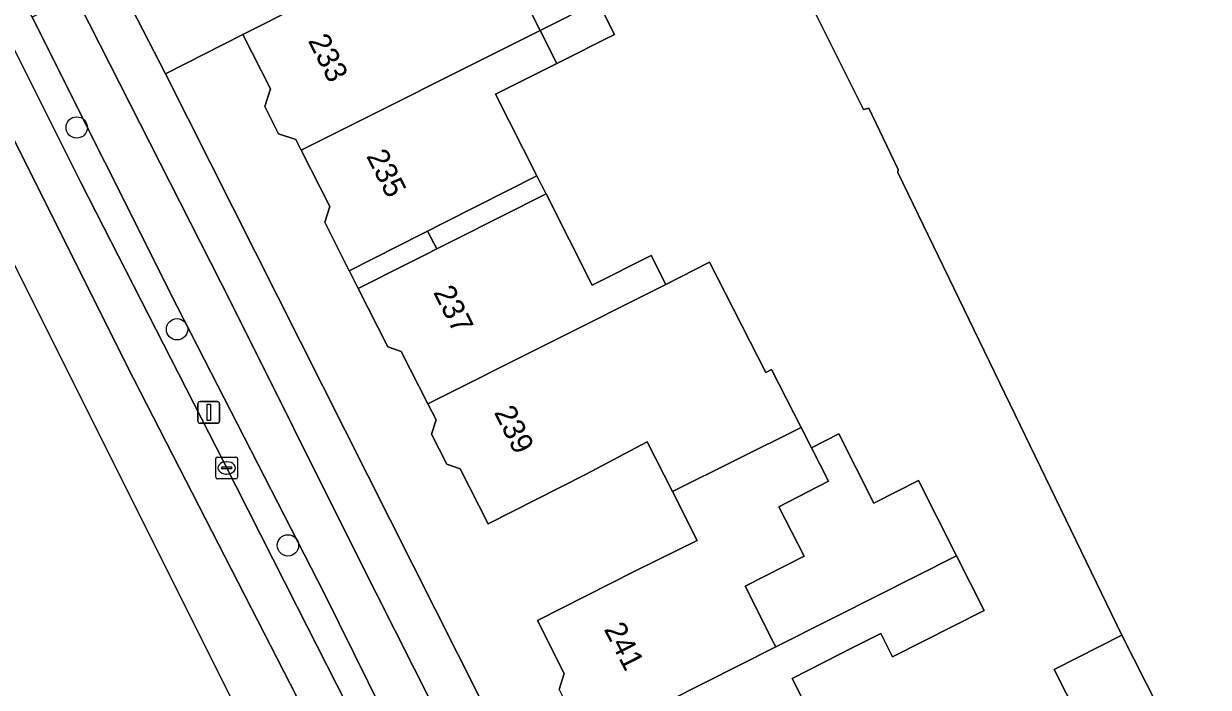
# Model space of a CAD drawing. Extents: x 162344 to 162869, y 381217 to 381818.
# Drawn here: x 162462.6 to 162516.9, y 381421.8 to 381452.2 of the extents above; entities that cross this region are included whole.
import ezdxf

# ---------------------------------------------------------------- set-up
doc = ezdxf.new("R2010")
doc.units = 0
for name, color, linetype in [('IMGEO_Berm_open', 7, 'Continuous'), ('IMGEO_Boom', 7, 'Continuous'), ('IMGEO_Erf', 7, 'Continuous'), ('IMGEO_Fietspad_open', 7, 'Continuous'), ('IMGEO_Groenvoorziening', 7, 'Continuous'), ('IMGEO_Kolk', 7, 'Continuous'), ('IMGEO_Lichtmast', 7, 'Continuous'), ('IMGEO_Pand', 7, 'Continuous'), ('IMGEO_Pand_nummerreeks', 7, 'Continuous'), ('IMGEO_Pand_overbouw', 7, 'Continuous'), ('IMGEO_Parkeervlak_open', 7, 'Continuous'), ('IMGEO_Rijbaan_regionaal_gesloten', 7, 'Continuous'), ('IMGEO_Voetpad_open', 7, 'Continuous')]:
    doc.layers.add(name, color=color, linetype=linetype)

msp = doc.modelspace()

# ---------------------------------------------------------------- linework, layer by layer
at = {"layer": 'IMGEO_Berm_open'}
for points in [[(162424.679, 381527.923), (162421.176, 381534.828), (162419.988, 381534.171), (162420.29, 381533.582), (162422.698, 381528.784), (162423.461, 381527.291), (162427.946, 381518.514), (162432.557, 381509.562), (162434.333, 381505.984), (162436.324, 381501.971), (162437.342, 381500), (162439.222, 381496.36), (162444.379, 381486.155), (162447.777, 381479.473), (162450.881, 381473.37), (162458.433, 381458.526), (162461.732, 381451.927), (162465.212, 381444.966), (162471.76, 381432.148), (162475.125, 381425.517), (162477.842, 381420.165), (162482.572, 381410.845), (162488.593, 381398.901), (162491.213, 381393.798)], [(162479.042, 381420.737), (162476.371, 381426.111), (162469.637, 381439.248), (162462.98, 381452.545), (162461.625, 381455.252), (162453.003, 381472.242), (162452.042, 381474.115), (162448.969, 381480.106), (162445.183, 381487.485), (162438.839, 381500), (162438.556, 381500.561), (162435.485, 381506.617), (162424.679, 381527.923)]]:
    msp.add_lwpolyline(points, dxfattribs=at)
at = {"layer": 'IMGEO_Boom'}
for centre in [(162465.021, 381447.483), (162469.618, 381438.236), (162474.702, 381428.333)]:
    msp.add_circle(centre, 0.489, dxfattribs=at)
at = {"layer": 'IMGEO_Erf'}
for points in [[(162512.593, 381417.159), (162509.819, 381422.652), (162512.923, 381424.22), (162502.662, 381445.418), (162502.674, 381445.558), (162501.325, 381448.372), (162501.075, 381448.315), (162496.664, 381457.154)], [(162484.835, 381454.745), (162486.257, 381451.935), (162488.907, 381453.263), (162489.667, 381451.747), (162487.023, 381450.422), (162484.222, 381449.004), (162486.116, 381445.261), (162481.973, 381443.172), (162477.508, 381440.921), (162476.386, 381443.138), (162476.623, 381443.862), (162475.313, 381446.45), (162475.068, 381446.933), (162474.268, 381447.195), (162473.637, 381448.441), (162473.902, 381449.25), (162472.642, 381451.739), (162469.085, 381449.938), (162500, 381388.592)], [(162487.129, 381421.726), (162487.368, 381422.456), (162486.134, 381424.894), (162490.595, 381427.152), (162493.458, 381428.555), (162492.321, 381430.8), (162491.168, 381433.077), (162488.342, 381431.575), (162483.881, 381429.316), (162482.601, 381431.843), (162481.977, 381432.048), (162481.276, 381433.431), (162481.489, 381434.079), (162481.115, 381434.818), (162479.896, 381437.224), (162479.278, 381437.427), (162477.921, 381440.106), (162482.389, 381442.352), (162486.535, 381444.436), (162488.651, 381440.256), (162491.346, 381441.62), (162492.028, 381440.288), (162494.017, 381441.307), (162496.605, 381436.257), (162496.86, 381436.388), (162498.218, 381433.738), (162498.693, 381432.81), (162499.955, 381433.446), (162501.554, 381430.273), (162503.602, 381431.305), (162505.342, 381427.853), (162506.606, 381425.343), (162502.409, 381423.228), (162501.873, 381424.292), (162500.536, 381423.616), (162500, 381423.345), (162497.811, 381422.237), (162500, 381417.91)]]:
    msp.add_lwpolyline(points, dxfattribs=at)
at = {"layer": 'IMGEO_Fietspad_open'}
for points in [[(162472.078, 381439.472), (162465.14, 381453.154), (162464.953, 381453.521), (162462.98, 381452.545), (162469.637, 381439.248), (162476.371, 381426.111), (162479.042, 381420.737), (162481.428, 381415.937), (162487.993, 381402.969), (162489.759, 381399.475), (162492.407, 381394.237), (162495.213, 381388.634), (162496.259, 381386.553), (162497.483, 381384.161), (162498.087, 381382.794), (162500, 381378.338), (162501.86, 381374.016), (162502.544, 381372.608), (162503.198, 381371.132), (162503.882, 381369.785), (162504.669, 381367.657), (162505.515, 381365.488), (162506.466, 381362.909), (162506.901, 381361.574)], [(162500.427, 381382.899), (162500, 381383.793), (162499.049, 381385.783), (162497.104, 381389.763), (162492.348, 381399.133), (162489.755, 381404.169), (162483.955, 381415.809), (162477.869, 381427.872), (162472.078, 381439.472)]]:
    msp.add_lwpolyline(points, dxfattribs=at)
at = {"layer": 'IMGEO_Groenvoorziening'}
msp.add_lwpolyline([(162560.659, 381495.777), (162538.071, 381484.442), (162500, 381465.338), (162494.068, 381462.441), (162496.664, 381457.154), (162501.075, 381448.315), (162501.325, 381448.372), (162502.674, 381445.558), (162502.662, 381445.418), (162512.923, 381424.22), (162515.697, 381418.727)], dxfattribs=at)
at = {"layer": 'IMGEO_Kolk'}
for p, q in [((162471.394, 381431.456), (162471.394, 381432.308)), ((162471.469, 381432.382), (162472.321, 381432.382)), ((162472.395, 381432.308), (162472.395, 381431.456)), ((162471.653, 381431.876), (162471.653, 381431.888)), ((162472.091, 381431.839), (162471.693, 381431.839)), ((162471.696, 381431.925), (162472.094, 381431.925)), ((162471.882, 381432.162), (162471.907, 381432.162)), ((162472.137, 381431.888), (162472.137, 381431.876)), ((162472.321, 381431.382), (162471.469, 381431.382)), ((162471.905, 381431.602), (162471.88, 381431.602))]:
    msp.add_line(p, q, dxfattribs=at)
for points in [[(162471.394, 381431.456), (162471.394, 381432.308)], [(162471.469, 381432.382), (162472.321, 381432.382)], [(162472.395, 381432.308), (162472.395, 381431.456)], [(162472.321, 381431.382), (162471.469, 381431.382)]]:
    msp.add_lwpolyline(points, dxfattribs=at)
for centre, radius, start, end in [((162471.471, 381432.306), 0.0765, 91.552, 178.448), ((162471.471, 381432.306), 0.0765, 91.552, 178.448), ((162472.319, 381432.306), 0.0765, 1.552, 88.448), ((162472.319, 381432.306), 0.0765, 1.552, 88.448), ((162471.693, 381431.885), 0.0403, 85.8775, 175.7526), ((162471.69, 381431.875), 0.0366, 178.938, 274.7102), ((162472.094, 381431.882), 0.043, 264.8664, 352.4533), ((162472.098, 381431.887), 0.0386, 1.7309, 96.639), ((162471.471, 381431.458), 0.0765, 181.552, 268.448), ((162471.471, 381431.458), 0.0765, 181.552, 268.448), ((162472.319, 381431.458), 0.0765, 271.552, 358.448), ((162472.319, 381431.458), 0.0765, 271.552, 358.448)]:
    msp.add_arc(centre, radius, start, end, dxfattribs=at)
for centre, major_axis, ratio, start_param, end_param in [((162471.881, 381431.882), (-0.387, 0.002), 0.722429, 4.712389, 7.853982), ((162471.906, 381431.882), (-0.39, 0.002), 0.717154, 1.570796, 4.712389)]:
    msp.add_ellipse(centre, major_axis=major_axis, ratio=ratio, start_param=start_param, end_param=end_param, dxfattribs=at)
at = {"layer": 'IMGEO_Lichtmast'}
for p, q in [((162470.68, 381434.926), (162471.47, 381434.926)), ((162471.47, 381434.926), (162470.68, 381434.926)), ((162470.58, 381434.026), (162470.58, 381434.826)), ((162470.58, 381434.826), (162470.58, 381434.026)), ((162471.57, 381434.826), (162471.57, 381434.026)), ((162471.57, 381434.026), (162471.57, 381434.826)), ((162471.47, 381433.926), (162470.68, 381433.926)), ((162470.68, 381433.926), (162471.47, 381433.926))]:
    msp.add_line(p, q, dxfattribs=at)
msp.add_lwpolyline([(162471, 381434.801), (162471.15, 381434.801), (162471.15, 381434.051), (162471, 381434.051), (162471, 381434.801)], dxfattribs=at)
for centre, start, end in [((162470.68, 381434.826), 90, 180), ((162470.68, 381434.826), 90, 180), ((162471.47, 381434.826), 0, 90), ((162471.47, 381434.826), 360, 90), ((162470.68, 381434.026), 180, 270), ((162470.68, 381434.026), 180, 270), ((162471.47, 381434.026), 270, 0), ((162471.47, 381434.026), 270, 0)]:
    msp.add_arc(centre, 0.1, start, end, dxfattribs=at)
at = {"layer": 'IMGEO_Pand'}
for points in [[(162475.313, 381446.45), (162486.257, 381451.935), (162484.835, 381454.745), (162483.626, 381457.134), (162480.915, 381455.761), (162480.771, 381455.855), (162472.642, 381451.739), (162473.902, 381449.25), (162473.637, 381448.441), (162474.268, 381447.195), (162475.068, 381446.933)], [(162486.257, 381451.935), (162487.023, 381450.422), (162489.667, 381451.747), (162488.907, 381453.263)], [(162475.313, 381446.45), (162476.623, 381443.862), (162476.386, 381443.138), (162477.508, 381440.921), (162481.973, 381443.172), (162486.116, 381445.261), (162484.222, 381449.004), (162487.023, 381450.422), (162486.257, 381451.935)], [(162481.115, 381434.818), (162492.028, 381440.288), (162491.346, 381441.62), (162488.651, 381440.256), (162486.535, 381444.436), (162482.389, 381442.352), (162477.921, 381440.106), (162479.278, 381437.427), (162479.896, 381437.224)], [(162496.86, 381436.388), (162496.605, 381436.257), (162494.017, 381441.307), (162492.028, 381440.288), (162481.115, 381434.818), (162481.489, 381434.079), (162481.276, 381433.431), (162481.977, 381432.048), (162482.601, 381431.843), (162483.881, 381429.316), (162488.342, 381431.575), (162491.168, 381433.077), (162492.321, 381430.8), (162498.218, 381433.738)], [(162495.653, 381426.46), (162498.36, 381427.831), (162497.208, 381430.105), (162499.482, 381431.27), (162498.693, 381432.81), (162498.218, 381433.738), (162492.321, 381430.8), (162493.458, 381428.555), (162490.595, 381427.152), (162486.134, 381424.894), (162487.368, 381422.456), (162487.129, 381421.726), (162487.812, 381420.377), (162488.573, 381420.128), (162488.866, 381419.549), (162497.062, 381423.68), (162496.957, 381423.886)], [(162498.693, 381432.81), (162499.482, 381431.27), (162497.208, 381430.105), (162498.36, 381427.831), (162495.653, 381426.46), (162496.957, 381423.886), (162497.062, 381423.68), (162499.56, 381424.939), (162499.805, 381425.062), (162505.342, 381427.853), (162503.602, 381431.305), (162501.554, 381430.273), (162499.955, 381433.446)], [(162497.811, 381422.237), (162500, 381423.345), (162500.536, 381423.616), (162501.873, 381424.292), (162502.409, 381423.228), (162506.606, 381425.343), (162505.342, 381427.853), (162499.805, 381425.062), (162499.56, 381424.939), (162497.062, 381423.68), (162488.866, 381419.549), (162490.079, 381417.155), (162489.82, 381416.364), (162490.491, 381415.039), (162491.286, 381414.778), (162491.581, 381414.195), (162494.713, 381415.774), (162495.164, 381414.881), (162500, 381417.319), (162500.238, 381417.439), (162500, 381417.91)], [(162512.923, 381424.22), (162509.819, 381422.652), (162512.593, 381417.159), (162515.697, 381418.727)]]:
    msp.add_lwpolyline(points, close=True, dxfattribs=at)
at = {"layer": 'IMGEO_Pand_overbouw'}
for points in [[(162481.106, 381442.735), (162481.519, 381441.915), (162486.535, 381444.436), (162486.116, 381445.261), (162481.973, 381443.172)], [(162477.508, 381440.921), (162477.921, 381440.106), (162481.519, 381441.915), (162481.106, 381442.735)]]:
    msp.add_lwpolyline(points, close=True, dxfattribs=at)
at = {"layer": 'IMGEO_Parkeervlak_open'}
for points in [[(162442.935, 381484.761), (162452.163, 381466.562), (162459.288, 381452.598), (162460.044, 381451.092), (162467.623, 381435.981), (162475.708, 381420.227)], [(162491.213, 381393.798), (162488.593, 381398.901), (162482.572, 381410.845), (162477.842, 381420.165), (162475.125, 381425.517), (162471.76, 381432.148), (162465.212, 381444.966), (162461.732, 381451.927)]]:
    msp.add_lwpolyline(points, dxfattribs=at)
at = {"layer": 'IMGEO_Rijbaan_regionaal_gesloten'}
for points in [[(162353.085, 381658.958), (162357.948, 381648.399), (162379.464, 381606.233), (162388.83, 381587.88), (162458.544, 381448.405), (162487.336, 381390.854)], [(162475.708, 381420.227), (162467.623, 381435.981), (162460.044, 381451.092), (162459.288, 381452.598), (162452.163, 381466.562), (162442.935, 381484.761), (162435.196, 381500), (162427.322, 381515.351), (162426.042, 381517.985), (162418.813, 381534.719), (162419.506, 381535.112), (162413.534, 381546.833), (162409.049, 381555.709), (162408.71, 381556.396), (162406.049, 381561.587), (162402.557, 381568.4), (162396.915, 381579.56)]]:
    msp.add_lwpolyline(points, dxfattribs=at)
at = {"layer": 'IMGEO_Voetpad_open'}
for points in [[(162549.3, 381495.97), (162520.002, 381481.273), (162507.173, 381474.837), (162503.991, 381473.241), (162500, 381471.234), (162496.084, 381469.265), (162495.02, 381468.72), (162492.747, 381467.604), (162491.536, 381466.979), (162488.025, 381465.214), (162482.458, 381462.415), (162471.586, 381456.911), (162466.79, 381454.429), (162469.085, 381449.938), (162472.642, 381451.739), (162480.771, 381455.855), (162480.915, 381455.761), (162483.626, 381457.134), (162491.815, 381461.335), (162494.068, 381462.441), (162494.61, 381464.221), (162500, 381466.932), (162559.862, 381497.036)], [(162469.085, 381449.938), (162466.79, 381454.429), (162464.953, 381453.521), (162465.14, 381453.154), (162472.078, 381439.472), (162477.869, 381427.872), (162483.955, 381415.809), (162489.755, 381404.169), (162492.348, 381399.133), (162497.104, 381389.763), (162499.049, 381385.783), (162500, 381383.793), (162500.427, 381382.899)], [(162512.415, 381359.993), (162513.321, 381360.055), (162509.669, 381369.232), (162507.249, 381374.207), (162500, 381388.592), (162469.085, 381449.938)]]:
    msp.add_lwpolyline(points, dxfattribs=at)

# ---------------------------------------------------------------- texts
at = {"layer": 'IMGEO_Pand_nummerreeks'}
for s, rotation, p in [('233', 296.7905, (162475.605, 381451.46)), ('235', 296.8554, (162478.276, 381446.175)), ('237', 296.863, (162481.348, 381439.933)), ('239', 296.6939, (162484.13, 381434.431)), ('241', 297.0778, (162489.168, 381424.495))]:
    msp.add_text(s, height=1, rotation=rotation, dxfattribs=at).set_placement(p)

doc.saveas('drawing.dxf')
